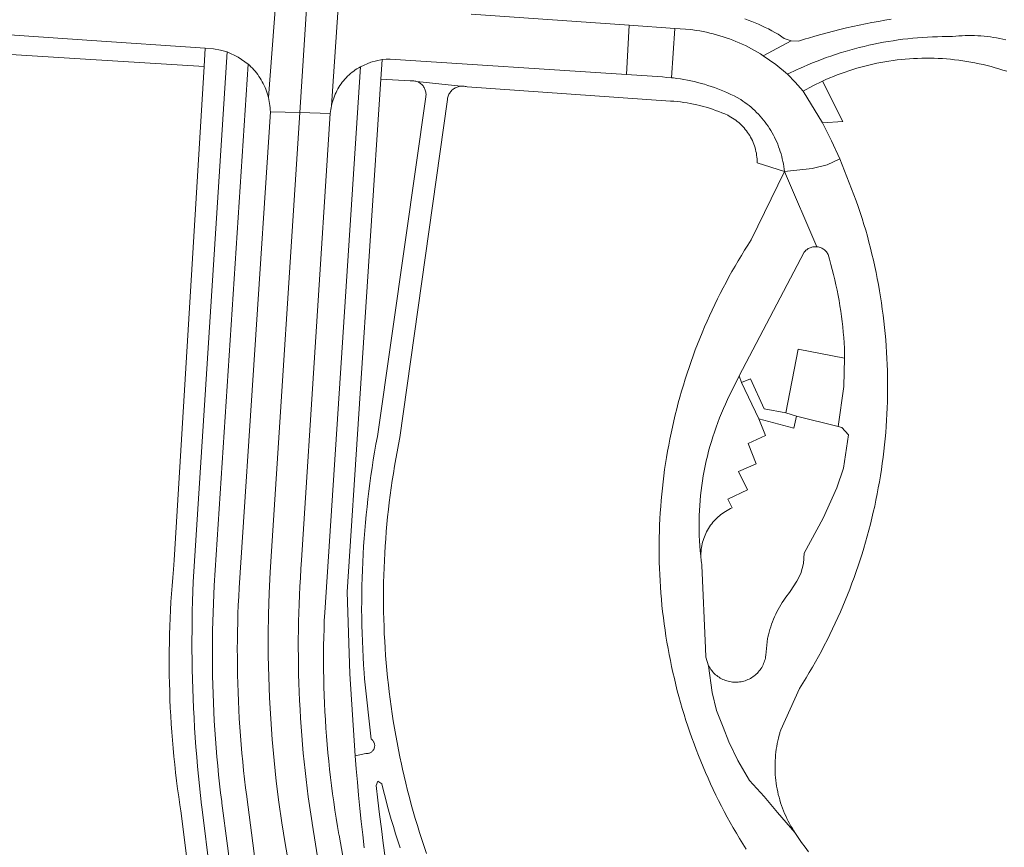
# Model space of a CAD drawing. Extents: x 146402 to 164798, y 455483 to 464134.
# Tile 327 of 575: x 158036 to 158151, y 460555 to 460652. Entities that reach past the tile are written whole.
import ezdxf

# ---------------------------------------------------------------- set-up
doc = ezdxf.new("R2010")
doc.units = 0
doc.header["$LTSCALE"] = 0.2
for name, color, linetype, lineweight in [('B-XX-VH-VERHARDING_ASFALT-GV', 252, 'CONTINUOUS', 18), ('B-XX-VH-VERHARDING_BETONSTRAATSTEEN-GV', 252, 'CONTINUOUS', 18), ('B-XX-VH-VERHARDING_STRAATBAKSTEEN-GV', 252, 'CONTINUOUS', 18), ('B-XX-VH-VERHARDING_TEGEL-GV', 252, 'CONTINUOUS', 18)]:
    doc.layers.add(name, color=color, linetype=linetype, lineweight=lineweight)

msp = doc.modelspace()

# ---------------------------------------------------------------- linework, layer by layer
at = {"layer": 'B-XX-VH-VERHARDING_ASFALT-GV'}
msp.add_lwpolyline([(158083.45, 460814.75), (158079.96, 460814.893), (158075.786, 460749.998), (158075.559, 460749.886), (158068.554, 460641.192), (158072.153, 460641.099), (158072.173, 460641.31), (158072.204, 460641.544), (158072.242, 460641.777), (158072.281, 460641.976), (158073.469, 460659.354), (158073.458, 460659.43), (158073.429, 460659.669), (158073.408, 460659.909), (158073.395, 460660.149), (158073.39, 460660.39), (158073.52, 460661.85), (158073.77, 460666.06), (158079.245, 460750), (158082.18, 460794.97), (158082.182, 460795.013), (158082.197, 460795.24), (158082.198, 460795.252), (158082.867, 460804.497)], close=True, dxfattribs=at)
for points in [[(158066.175, 460660.058), (158064.88, 460642.993), (158064.936, 460642.752), (158064.985, 460642.51), (158065.025, 460642.266), (158065.057, 460642.021), (158065.082, 460641.775), (158065.098, 460641.528), (158065.107, 460641.281), (158068.554, 460641.192), (158075.559, 460749.886)], [(158088.712, 460652.778), (158107.27, 460651.465), (158112.652, 460651.084), (158114.538, 460650.951), (158114.769, 460650.921), (158115.168, 460650.864), (158115.567, 460650.798), (158115.964, 460650.724), (158116.36, 460650.643), (158116.754, 460650.554), (158117.146, 460650.457), (158117.536, 460650.352), (158117.924, 460650.24), (158118.309, 460650.119), (158118.693, 460649.992), (158119.073, 460649.856), (158119.451, 460649.714), (158119.826, 460649.563), (158120.198, 460649.405), (158120.567, 460649.24), (158120.932, 460649.068), (158121.294, 460648.889), (158121.652, 460648.702), (158122.006, 460648.509), (158122.357, 460648.308), (158122.704, 460648.1), (158123.046, 460647.886), (158126.311, 460649.628), (158125.489, 460649.901), (158124.786, 460650.408), (158124.41, 460650.622), (158124.03, 460650.829), (158123.647, 460651.028), (158123.26, 460651.221), (158122.869, 460651.406), (158122.475, 460651.584), (158122.078, 460651.755), (158121.678, 460651.919), (158121.275, 460652.075), (158120.869, 460652.223)], [(158138.087, 460652.184), (158137.328, 460652.059), (158136.57, 460651.927), (158135.814, 460651.787), (158135.058, 460651.639), (158134.305, 460651.484), (158133.553, 460651.32), (158132.803, 460651.149), (158132.055, 460650.97), (158131.308, 460650.783), (158130.564, 460650.588), (158129.822, 460650.386), (158129.082, 460650.176), (158128.344, 460649.958), (158128.01, 460649.857), (158127.178, 460649.613), (158126.311, 460649.628), (158123.046, 460647.886), (158124.506, 460646.859), (158125.87, 460645.708), (158127.031, 460646.259), (158127.222, 460646.347), (158127.751, 460646.584), (158128.284, 460646.813), (158128.819, 460647.036), (158129.358, 460647.25), (158129.9, 460647.458), (158130.444, 460647.658), (158130.992, 460647.85), (158131.541, 460648.035), (158132.094, 460648.212), (158132.648, 460648.382), (158133.205, 460648.544), (158133.765, 460648.698), (158134.326, 460648.845), (158134.889, 460648.984), (158135.454, 460649.115), (158136.021, 460649.238), (158136.589, 460649.353), (158137.159, 460649.461), (158137.731, 460649.56), (158138.304, 460649.652), (158138.878, 460649.736), (158139.453, 460649.812), (158140.029, 460649.88), (158140.606, 460649.94), (158141.183, 460649.992), (158141.762, 460650.036), (158142.341, 460650.072), (158142.92, 460650.1), (158143.5, 460650.12), (158144.08, 460650.133), (158144.66, 460650.137), (158145.24, 460650.133), (158145.293, 460650.139), (158145.662, 460650.18), (158146.032, 460650.213), (158146.402, 460650.238), (158146.772, 460650.255), (158147.143, 460650.263), (158147.514, 460650.264), (158147.885, 460650.257), (158148.256, 460650.242), (158148.626, 460650.219), (158148.996, 460650.188), (158149.365, 460650.148), (158149.733, 460650.101), (158150.1, 460650.046), (158150.465, 460649.984), (158150.83, 460649.913), (158151.192, 460649.834), (158151.553, 460649.748)], [(158151.553, 460649.748), (158151.192, 460649.834), (158150.83, 460649.913), (158150.465, 460649.984), (158150.1, 460650.046), (158149.733, 460650.101), (158149.365, 460650.148), (158148.996, 460650.188), (158148.626, 460650.219), (158148.256, 460650.242), (158147.885, 460650.257), (158147.514, 460650.264), (158147.143, 460650.263), (158146.772, 460650.255), (158146.402, 460650.238), (158146.032, 460650.213), (158145.662, 460650.18), (158145.293, 460650.139), (158145.24, 460650.133), (158144.66, 460650.137), (158144.08, 460650.133), (158143.5, 460650.12), (158142.92, 460650.1), (158142.341, 460650.072), (158141.762, 460650.036), (158141.183, 460649.992), (158140.606, 460649.94), (158140.029, 460649.88), (158139.453, 460649.812), (158138.878, 460649.736), (158138.304, 460649.652), (158137.731, 460649.56), (158137.159, 460649.461), (158136.589, 460649.353), (158136.021, 460649.238), (158135.454, 460649.115), (158134.889, 460648.984), (158134.326, 460648.845), (158133.765, 460648.698), (158133.205, 460648.544), (158132.648, 460648.382), (158132.094, 460648.212), (158131.541, 460648.035), (158130.992, 460647.85), (158130.444, 460647.658), (158129.9, 460647.458), (158129.358, 460647.25), (158128.819, 460647.036), (158128.284, 460646.813), (158127.751, 460646.584), (158127.222, 460646.347), (158127.031, 460646.259), (158125.87, 460645.708), (158126.804, 460644.79), (158127.731, 460643.728), (158128.852, 460644.339), (158129.999, 460644.9), (158130.402, 460645.082), (158130.846, 460645.275), (158131.293, 460645.46), (158131.744, 460645.638), (158132.196, 460645.808), (158132.652, 460645.971), (158133.111, 460646.126), (158133.572, 460646.274), (158134.035, 460646.414), (158134.501, 460646.546), (158134.968, 460646.671), (158135.438, 460646.787), (158135.909, 460646.896), (158136.383, 460646.998), (158136.858, 460647.091), (158137.334, 460647.177), (158137.812, 460647.254), (158138.291, 460647.324), (158138.771, 460647.386), (158139.252, 460647.44), (158139.733, 460647.486), (158140.216, 460647.524), (158140.699, 460647.554), (158141.182, 460647.576), (158141.666, 460647.59), (158142.15, 460647.596), (158142.634, 460647.594), (158143.118, 460647.584), (158143.602, 460647.566), (158144.085, 460647.54), (158144.568, 460647.506), (158145.05, 460647.464), (158145.531, 460647.414), (158146.012, 460647.356), (158146.491, 460647.29), (158146.97, 460647.217), (158147.447, 460647.135), (158147.922, 460647.045), (158148.396, 460646.948), (158148.869, 460646.843), (158149.339, 460646.73), (158149.808, 460646.609), (158150.275, 460646.481), (158150.739, 460646.345), (158151.201, 460646.201), (158151.661, 460646.05)], [(158060.011, 460535.846), (158057.045, 460559.577), (158057.021, 460559.778), (158056.891, 460560.914), (158056.769, 460562.051), (158056.655, 460563.189), (158056.549, 460564.328), (158056.45, 460565.467), (158056.36, 460566.607), (158056.278, 460567.747), (158056.203, 460568.888), (158056.137, 460570.03), (158056.079, 460571.172), (158056.028, 460572.314), (158055.986, 460573.457), (158055.952, 460574.6), (158055.925, 460575.743), (158055.907, 460576.886), (158055.897, 460578.03), (158055.894, 460579.173), (158055.9, 460580.317), (158055.913, 460581.46), (158055.935, 460582.604), (158055.965, 460583.747), (158056.002, 460584.889), (158056.048, 460586.032), (158060.035, 460648.326), (158059.247, 460648.555), (158058.439, 460648.7), (158057.459, 460648.767), (158057.33, 460646.604), (158053.79, 460588.579), (158053.724, 460587.491), (158053.638, 460586.538), (158053.56, 460585.584), (158053.49, 460584.629), (158053.428, 460583.674), (158053.374, 460582.718), (158053.328, 460581.762), (158053.29, 460580.805), (158053.26, 460579.849), (158053.238, 460578.892), (158053.224, 460577.935), (158053.218, 460576.977), (158053.22, 460576.02), (158053.23, 460575.063), (158053.248, 460574.106), (158053.274, 460573.149), (158053.308, 460572.192), (158053.35, 460571.236), (158053.4, 460570.28), (158053.458, 460569.325), (158053.524, 460568.37), (158053.598, 460567.415), (158053.68, 460566.462), (158053.769, 460565.509), (158053.867, 460564.556), (158053.973, 460563.605), (158054.087, 460562.655), (158054.208, 460561.705), (158054.338, 460560.757), (158054.475, 460559.809), (158054.58, 460559.124), (158056.285, 460545.691)], [(158061.883, 460540.732), (158060.055, 460554.982), (158059.41, 460560.004), (158059.386, 460560.196), (158059.258, 460561.249), (158059.137, 460562.303), (158059.025, 460563.358), (158058.921, 460564.414), (158058.824, 460565.47), (158058.736, 460566.527), (158058.655, 460567.585), (158058.583, 460568.644), (158058.518, 460569.703), (158058.462, 460570.762), (158058.413, 460571.822), (158058.373, 460572.882), (158058.34, 460573.943), (158058.316, 460575.004), (158058.299, 460576.064), (158058.291, 460577.125), (158058.29, 460578.186), (158058.297, 460579.247), (158058.313, 460580.308), (158058.336, 460581.369), (158058.368, 460582.429), (158058.407, 460583.49), (158058.455, 460584.549), (158058.51, 460585.609), (158062.505, 460646.886), (158061.337, 460647.721), (158060.035, 460648.326), (158056.048, 460586.032), (158056.002, 460584.889), (158055.965, 460583.747), (158055.935, 460582.604), (158055.913, 460581.46), (158055.9, 460580.317), (158055.894, 460579.173), (158055.897, 460578.03), (158055.907, 460576.886), (158055.925, 460575.743), (158055.952, 460574.6), (158055.986, 460573.457), (158056.028, 460572.314), (158056.079, 460571.172), (158056.137, 460570.03), (158056.203, 460568.888), (158056.278, 460567.747), (158056.36, 460566.607), (158056.45, 460565.467), (158056.549, 460564.328), (158056.655, 460563.189), (158056.769, 460562.051), (158056.891, 460560.914), (158057.021, 460559.778), (158057.045, 460559.577), (158060.011, 460535.846)], [(158076.143, 460554.761), (158075.966, 460556.304), (158075.796, 460557.849), (158075.634, 460559.394), (158075.48, 460560.939), (158075.334, 460562.486), (158075.196, 460564.033), (158075.066, 460565.581), (158074.437, 460575.216), (158074.129, 460584.866), (158076.88, 460626.719), (158078.089, 460645.113), (158078.242, 460647.429), (158076.926, 460647.137), (158075.69, 460646.597), (158073.175, 460608.175), (158071.49, 460582.43), (158071.448, 460581.46), (158071.415, 460580.489), (158071.389, 460579.519), (158071.372, 460578.547), (158071.362, 460577.576), (158071.36, 460576.605), (158071.367, 460575.634), (158071.381, 460574.663), (158071.403, 460573.692), (158071.434, 460572.722), (158071.472, 460571.751), (158071.519, 460570.781), (158071.573, 460569.812), (158071.635, 460568.843), (158071.706, 460567.874), (158071.784, 460566.906), (158071.87, 460565.939), (158071.964, 460564.972), (158072.067, 460564.007), (158072.177, 460563.042), (158072.295, 460562.078), (158072.421, 460561.115), (158072.555, 460560.153), (158072.697, 460559.192), (158072.847, 460558.233), (158073.004, 460557.275), (158073.17, 460556.318), (158073.18, 460556.26), (158074.998, 460545.939)], [(158083.444, 460554.113), (158083.168, 460554.927), (158082.899, 460555.743), (158082.638, 460556.562), (158082.385, 460557.383), (158082.139, 460558.207), (158081.901, 460559.033), (158081.67, 460559.861), (158081.448, 460560.691), (158081.233, 460561.523), (158081.025, 460562.357), (158080.826, 460563.193), (158080.634, 460564.031), (158080.506, 460564.613), (158080.327, 460565.454), (158080.157, 460566.297), (158079.994, 460567.141), (158079.839, 460567.986), (158079.692, 460568.833), (158079.553, 460569.681), (158079.422, 460570.531), (158079.298, 460571.381), (158079.183, 460572.233), (158079.075, 460573.086), (158078.976, 460573.94), (158078.884, 460574.794), (158078.801, 460575.65), (158078.725, 460576.506), (158078.657, 460577.363), (158078.598, 460578.22), (158078.546, 460579.078), (158078.502, 460579.937), (158078.466, 460580.796), (158078.439, 460581.655), (158078.419, 460582.514), (158078.407, 460583.374), (158078.403, 460584.233), (158078.408, 460585.093), (158078.42, 460585.952), (158078.44, 460586.811), (158078.468, 460587.67), (158078.505, 460588.529), (158078.549, 460589.388), (158078.601, 460590.246), (158078.661, 460591.103), (158078.729, 460591.96), (158078.806, 460592.816), (158078.89, 460593.672), (158078.982, 460594.526), (158079.082, 460595.38), (158079.19, 460596.233), (158079.306, 460597.084), (158079.429, 460597.935), (158079.561, 460598.784), (158079.701, 460599.633), (158079.848, 460600.479), (158080.004, 460601.325), (158080.167, 460602.169), (158080.338, 460603.011), (158085.905, 460642.468), (158085.904, 460642.545), (158085.908, 460642.664), (158085.921, 460642.782), (158085.941, 460642.9), (158085.97, 460643.015), (158086.006, 460643.129), (158086.049, 460643.24), (158086.1, 460643.347), (158086.158, 460643.451), (158086.223, 460643.551), (158086.294, 460643.646), (158086.372, 460643.737), (158086.455, 460643.822), (158086.545, 460643.901), (158086.639, 460643.974), (158086.738, 460644.04), (158086.841, 460644.1), (158086.947, 460644.152), (158087.058, 460644.198), (158087.17, 460644.236), (158087.286, 460644.266), (158087.403, 460644.288), (158087.493, 460644.299), (158082.335, 460644.843), (158082.422, 460644.808), (158082.525, 460644.76), (158082.624, 460644.704), (158082.72, 460644.641), (158082.81, 460644.572), (158082.896, 460644.496), (158082.976, 460644.415), (158083.05, 460644.329), (158083.118, 460644.237), (158083.179, 460644.141), (158083.234, 460644.041), (158083.281, 460643.937), (158083.321, 460643.83), (158083.354, 460643.721), (158083.378, 460643.609), (158083.395, 460643.497), (158083.404, 460643.383), (158083.404, 460643.269), (158083.397, 460643.155), (158083.382, 460643.042), (158080.986, 460626.245), (158077.688, 460603.122), (158077.521, 460602.207), (158077.361, 460601.291), (158077.209, 460600.373), (158077.066, 460599.454), (158076.93, 460598.534), (158076.802, 460597.613), (158076.682, 460596.69), (158076.57, 460595.767), (158076.466, 460594.843), (158076.37, 460593.918), (158076.282, 460592.992), (158076.201, 460592.065), (158076.129, 460591.138), (158076.065, 460590.21), (158076.008, 460589.282), (158075.96, 460588.353), (158075.92, 460587.424), (158075.888, 460586.494), (158075.863, 460585.564), (158075.847, 460584.634), (158075.839, 460583.704), (158075.838, 460582.774), (158075.846, 460581.844), (158075.862, 460580.914), (158075.885, 460579.984), (158075.917, 460579.055), (158075.957, 460578.125), (158076.004, 460577.196), (158076.06, 460576.268), (158076.124, 460575.34), (158076.178, 460574.627), (158076.972, 460567.533), (158077.014, 460567.502), (158077.08, 460567.446), (158077.139, 460567.384), (158077.193, 460567.317), (158077.24, 460567.245), (158077.28, 460567.169), (158077.313, 460567.09), (158077.339, 460567.008), (158077.357, 460566.924), (158077.367, 460566.839), (158077.369, 460566.753), (158077.362, 460566.667), (158077.348, 460566.582), (158077.327, 460566.499), (158077.297, 460566.419), (158077.26, 460566.341), (158077.216, 460566.267), (158077.166, 460566.198), (158077.109, 460566.133), (158077.047, 460566.074), (158076.979, 460566.022), (158076.907, 460565.975), (158076.83, 460565.936), (158076.751, 460565.904), (158076.668, 460565.879), (158076.584, 460565.863), (158076.499, 460565.854), (158076.413, 460565.853), (158076.327, 460565.86), (158075.066, 460565.581), (158075.196, 460564.033), (158075.334, 460562.486), (158075.48, 460560.939), (158075.634, 460559.394), (158075.796, 460557.849), (158075.966, 460556.304), (158076.143, 460554.761)], [(158075.383, 460506.653), (158066.835, 460555.277), (158066.45, 460557.709), (158066.106, 460560.146), (158065.804, 460562.59), (158065.543, 460565.038), (158065.324, 460567.49), (158065.147, 460569.945), (158065.011, 460572.403), (158064.917, 460574.863), (158064.865, 460577.325), (158064.854, 460579.786), (158064.885, 460582.248), (158064.959, 460584.709), (158065.073, 460587.168), (158065.23, 460589.625), (158068.554, 460641.192), (158065.107, 460641.281), (158061.441, 460585.332), (158061.386, 460584.309), (158061.339, 460583.286), (158061.301, 460582.262), (158061.27, 460581.239), (158061.247, 460580.215), (158061.232, 460579.19), (158061.225, 460578.166), (158061.226, 460577.142), (158061.236, 460576.118), (158061.253, 460575.093), (158061.278, 460574.069), (158061.311, 460573.046), (158061.352, 460572.022), (158061.401, 460570.999), (158061.458, 460569.977), (158061.523, 460568.954), (158061.597, 460567.933), (158061.678, 460566.912), (158061.767, 460565.891), (158061.864, 460564.872), (158061.969, 460563.853), (158062.082, 460562.835), (158062.202, 460561.817), (158062.331, 460560.801), (158062.339, 460560.742), (158063.03, 460555.31), (158064.831, 460541.159)], [(158071.325, 460549.527), (158070.01, 460557.67), (158070.005, 460557.699), (158069.849, 460558.72), (158069.701, 460559.742), (158069.56, 460560.765), (158069.427, 460561.789), (158069.303, 460562.814), (158069.186, 460563.839), (158069.077, 460564.866), (158068.977, 460565.894), (158068.884, 460566.922), (158068.799, 460567.951), (158068.722, 460568.981), (158068.653, 460570.011), (158068.592, 460571.041), (158068.539, 460572.073), (158068.494, 460573.104), (158068.457, 460574.136), (158068.429, 460575.168), (158068.408, 460576.2), (158068.395, 460577.233), (158068.39, 460578.265), (158068.393, 460579.298), (158068.404, 460580.33), (158068.423, 460581.362), (158068.45, 460582.394), (158068.485, 460583.426), (158068.528, 460584.458), (158068.579, 460585.489), (158068.638, 460586.52), (158068.705, 460587.55), (158068.78, 460588.58), (158072.153, 460641.099), (158068.554, 460641.192), (158065.23, 460589.625), (158065.073, 460587.168), (158064.959, 460584.709), (158064.885, 460582.248), (158064.854, 460579.786), (158064.865, 460577.325), (158064.917, 460574.863), (158065.011, 460572.403), (158065.147, 460569.945), (158065.324, 460567.49), (158065.543, 460565.038), (158065.804, 460562.59), (158066.106, 460560.146), (158066.45, 460557.709), (158066.835, 460555.277), (158075.383, 460506.653)], [(158078.613, 460553.617), (158078.381, 460555.307), (158078.158, 460556.999), (158077.943, 460558.691), (158077.735, 460560.384), (158077.536, 460562.078), (158077.727, 460562.591), (158078.199, 460562.3), (158078.407, 460561.455), (158078.623, 460560.611), (158078.847, 460559.77), (158079.078, 460558.93), (158079.317, 460558.093), (158079.563, 460557.258), (158079.818, 460556.425), (158080.08, 460555.595), (158080.349, 460554.767)]]:
    msp.add_lwpolyline(points, dxfattribs=at)
at = {"layer": 'B-XX-VH-VERHARDING_BETONSTRAATSTEEN-GV'}
for points in [[(158026.51, 460650.87), (158043.548, 460649.712), (158057.459, 460648.767), (158058.439, 460648.7), (158059.247, 460648.555), (158060.035, 460648.326), (158061.337, 460647.721), (158062.505, 460646.886), (158062.639, 460646.765), (158062.819, 460646.595), (158062.992, 460646.419), (158063.16, 460646.238), (158063.322, 460646.051), (158063.478, 460645.859), (158063.627, 460645.662), (158063.77, 460645.46), (158063.907, 460645.254), (158064.036, 460645.044), (158064.159, 460644.829), (158064.275, 460644.611), (158064.384, 460644.389), (158064.485, 460644.163), (158064.579, 460643.934), (158064.666, 460643.703), (158064.745, 460643.469), (158064.817, 460643.232), (158064.88, 460642.993), (158066.175, 460660.058)], [(158073.469, 460659.354), (158072.281, 460641.976), (158072.288, 460642.008), (158072.341, 460642.237), (158072.403, 460642.464), (158072.472, 460642.689), (158072.549, 460642.912), (158072.633, 460643.132), (158072.725, 460643.349), (158072.824, 460643.562), (158072.93, 460643.773), (158073.044, 460643.979), (158073.164, 460644.182), (158073.291, 460644.38), (158073.425, 460644.574), (158073.565, 460644.763), (158073.712, 460644.947), (158073.865, 460645.126), (158074.023, 460645.3), (158074.188, 460645.469), (158074.358, 460645.632), (158074.534, 460645.789), (158074.715, 460645.939), (158074.901, 460646.084), (158075.091, 460646.222), (158075.287, 460646.354), (158075.486, 460646.479), (158075.69, 460646.597), (158076.926, 460647.137), (158078.242, 460647.429), (158078.715, 460647.47), (158079.189, 460647.48), (158106.967, 460645.663), (158107.27, 460651.465), (158088.712, 460652.778)]]:
    msp.add_lwpolyline(points, dxfattribs=at)
for points in [[(158112.652, 460651.084), (158107.27, 460651.465), (158106.967, 460645.663), (158111.187, 460645.387), (158111.721, 460645.344), (158112.255, 460645.3)], [(158114.538, 460650.951), (158112.652, 460651.084), (158112.255, 460645.3), (158112.476, 460645.275), (158112.888, 460645.223), (158113.299, 460645.163), (158113.708, 460645.095), (158114.116, 460645.019), (158114.523, 460644.936), (158114.928, 460644.844), (158115.331, 460644.745), (158115.732, 460644.638), (158116.131, 460644.523), (158116.528, 460644.401), (158116.922, 460644.271), (158117.314, 460644.133), (158117.703, 460643.988), (158118.089, 460643.835), (158118.472, 460643.675), (158118.852, 460643.508), (158119.228, 460643.333), (158119.602, 460643.151), (158119.971, 460642.962), (158120.337, 460642.766), (158120.394, 460642.729), (158120.645, 460642.562), (158120.891, 460642.389), (158121.132, 460642.208), (158121.368, 460642.022), (158121.6, 460641.829), (158121.826, 460641.63), (158122.047, 460641.426), (158122.262, 460641.215), (158122.472, 460640.999), (158122.676, 460640.777), (158122.873, 460640.55), (158123.065, 460640.318), (158123.251, 460640.081), (158123.43, 460639.839), (158123.602, 460639.592), (158123.769, 460639.341), (158123.928, 460639.086), (158124.08, 460638.826), (158124.226, 460638.562), (158124.364, 460638.295), (158124.496, 460638.024), (158124.62, 460637.75), (158124.736, 460637.472), (158124.846, 460637.191), (158124.948, 460636.908), (158125.042, 460636.622), (158125.129, 460636.334), (158125.207, 460636.043), (158125.279, 460635.751), (158125.342, 460635.456), (158125.398, 460635.16), (158125.445, 460634.863), (158125.485, 460634.564), (158125.517, 460634.265), (158128.778, 460634.608), (158130.539, 460635.056), (158132.038, 460635.753), (158131.055, 460637.883), (158129.998, 460639.977), (158127.731, 460643.728), (158126.804, 460644.79), (158125.87, 460645.708), (158124.506, 460646.859), (158123.046, 460647.886), (158122.704, 460648.1), (158122.357, 460648.308), (158122.006, 460648.509), (158121.652, 460648.702), (158121.294, 460648.889), (158120.932, 460649.068), (158120.567, 460649.24), (158120.198, 460649.405), (158119.826, 460649.563), (158119.451, 460649.714), (158119.073, 460649.856), (158118.693, 460649.992), (158118.309, 460650.119), (158117.924, 460650.24), (158117.536, 460650.352), (158117.146, 460650.457), (158116.754, 460650.554), (158116.36, 460650.643), (158115.964, 460650.724), (158115.567, 460650.798), (158115.168, 460650.864), (158114.769, 460650.921)], [(158132.404, 460640.163), (158129.999, 460644.9), (158128.852, 460644.339), (158127.731, 460643.728), (158129.998, 460639.977)]]:
    msp.add_lwpolyline(points, close=True, dxfattribs=at)
at = {"layer": 'B-XX-VH-VERHARDING_STRAATBAKSTEEN-GV'}
for points in [[(158133.974, 460630.83), (158132.038, 460635.753), (158130.539, 460635.056), (158128.778, 460634.608), (158125.517, 460634.265), (158129.335, 460625.429), (158129.387, 460625.423), (158129.501, 460625.405), (158129.613, 460625.378), (158129.724, 460625.344), (158129.832, 460625.302), (158129.936, 460625.253), (158130.037, 460625.197), (158130.134, 460625.134), (158130.226, 460625.064), (158130.313, 460624.989), (158130.395, 460624.907), (158130.471, 460624.82), (158130.541, 460624.728), (158130.604, 460624.631), (158130.66, 460624.53), (158130.826, 460623.96), (158130.992, 460623.358), (158131.151, 460622.755), (158131.302, 460622.149), (158131.445, 460621.542), (158131.58, 460620.933), (158131.708, 460620.322), (158131.828, 460619.709), (158131.94, 460619.095), (158132.043, 460618.48), (158132.14, 460617.863), (158132.228, 460617.246), (158132.308, 460616.627), (158132.38, 460616.007), (158132.445, 460615.386), (158132.501, 460614.765), (158132.549, 460614.143), (158132.59, 460613.52), (158132.6, 460612.33), (158132.52, 460609.006), (158131.852, 460604.28), (158132.28, 460604.174), (158133.041, 460603.304), (158132.473, 460599.397), (158131.694, 460597.084), (158130.067, 460593.501), (158127.838, 460589.412), (158127.769, 460588.195), (158127.457, 460587.016), (158126.99, 460586.11), (158126.2, 460584.89), (158126, 460584.643), (158125.807, 460584.391), (158125.62, 460584.134), (158125.439, 460583.872), (158125.265, 460583.606), (158125.098, 460583.336), (158124.938, 460583.061), (158124.785, 460582.783), (158124.639, 460582.501), (158124.499, 460582.215), (158124.367, 460581.926), (158124.243, 460581.634), (158124.126, 460581.338), (158124.016, 460581.04), (158123.914, 460580.739), (158123.819, 460580.435), (158123.733, 460580.13), (158123.653, 460579.822), (158123.582, 460579.512), (158123.55, 460579.36), (158123.34, 460577.4), (158123.317, 460577.233), (158123.286, 460577.067), (158123.247, 460576.902), (158123.201, 460576.74), (158123.147, 460576.58), (158123.085, 460576.422), (158123.016, 460576.268), (158122.94, 460576.117), (158122.857, 460575.97), (158122.767, 460575.827), (158122.67, 460575.689), (158122.567, 460575.555), (158122.457, 460575.426), (158122.342, 460575.303), (158122.221, 460575.185), (158122.094, 460575.073), (158121.963, 460574.967), (158121.826, 460574.867), (158121.685, 460574.774), (158121.539, 460574.688), (158121.39, 460574.609), (158121.237, 460574.537), (158121.081, 460574.472), (158120.922, 460574.415), (158120.761, 460574.365), (158120.597, 460574.323), (158120.431, 460574.289), (158120.264, 460574.263), (158120.097, 460574.244), (158119.928, 460574.234), (158119.759, 460574.231), (158119.59, 460574.237), (158119.421, 460574.251), (158119.254, 460574.272), (158119.087, 460574.302), (158118.922, 460574.339), (158118.76, 460574.384), (158118.599, 460574.437), (158118.441, 460574.497), (158118.286, 460574.564), (158118.135, 460574.639), (158117.987, 460574.721), (158117.843, 460574.81), (158117.704, 460574.906), (158117.569, 460575.008), (158117.439, 460575.116), (158117.315, 460575.23), (158117.196, 460575.35), (158117.083, 460575.476), (158116.976, 460575.607), (158116.875, 460575.742), (158116.781, 460575.883), (158116.694, 460576.027), (158116.613, 460576.176), (158117.023, 460573.021), (158117.54, 460570.907), (158118.315, 460568.969), (158119.009, 460567.207), (158120.043, 460565.014), (158121.421, 460562.665), (158123.144, 460560.786), (158124.694, 460558.907), (158126.761, 460556.558), (158126.638, 460556.747), (158126.46, 460557.03), (158126.29, 460557.319), (158126.126, 460557.611), (158125.97, 460557.906), (158125.82, 460558.206), (158125.678, 460558.509), (158125.543, 460558.815), (158125.415, 460559.124), (158125.295, 460559.437), (158125.182, 460559.752), (158125.077, 460560.069), (158124.98, 460560.39), (158124.89, 460560.712), (158124.808, 460561.036), (158124.733, 460561.363), (158124.667, 460561.691), (158124.608, 460562.02), (158124.558, 460562.351), (158124.515, 460562.683), (158124.48, 460563.016), (158124.453, 460563.35), (158124.434, 460563.684), (158124.423, 460564.018), (158124.42, 460564.353), (158124.425, 460564.688), (158124.438, 460565.022), (158124.459, 460565.356), (158124.488, 460565.689), (158124.525, 460566.022), (158124.57, 460566.354), (158124.623, 460566.684), (158124.684, 460567.013), (158124.752, 460567.341), (158124.828, 460567.667), (158124.913, 460567.991), (158124.989, 460568.259), (158125.005, 460568.313), (158125.104, 460568.632), (158127.311, 460573.499), (158127.698, 460574.116), (158128.079, 460574.737), (158128.452, 460575.362), (158128.819, 460575.991), (158129.179, 460576.624), (158129.531, 460577.261), (158129.877, 460577.902), (158130.216, 460578.547), (158130.547, 460579.195), (158130.872, 460579.847), (158131.189, 460580.503), (158131.499, 460581.162), (158131.802, 460581.824), (158132.097, 460582.49), (158132.385, 460583.159), (158132.666, 460583.83), (158132.94, 460584.505), (158133.205, 460585.183), (158133.464, 460585.864), (158133.715, 460586.548), (158133.959, 460587.234), (158134.194, 460587.923), (158134.423, 460588.615), (158134.644, 460589.308), (158134.857, 460590.005), (158135.062, 460590.704), (158135.26, 460591.404), (158135.45, 460592.107), (158135.632, 460592.813), (158135.807, 460593.519), (158135.973, 460594.228), (158136.132, 460594.939), (158136.283, 460595.651), (158136.427, 460596.365), (158136.562, 460597.081), (158136.69, 460597.798), (158136.81, 460598.516), (158136.921, 460599.236), (158137.025, 460599.957), (158137.121, 460600.679), (158137.209, 460601.401), (158137.289, 460602.125), (158137.361, 460602.85), (158137.426, 460603.575), (158137.482, 460604.301), (158137.53, 460605.028), (158137.57, 460605.755), (158137.602, 460606.483), (158137.627, 460607.21), (158137.643, 460607.938), (158137.651, 460608.667), (158137.652, 460609.395), (158137.644, 460610.123), (158137.628, 460610.851), (158137.604, 460611.579), (158137.573, 460612.307), (158137.533, 460613.034), (158137.485, 460613.76), (158137.429, 460614.486), (158137.366, 460615.212), (158137.294, 460615.937), (158137.214, 460616.661), (158137.127, 460617.383), (158137.032, 460618.106), (158136.928, 460618.826), (158136.817, 460619.546), (158136.698, 460620.264), (158136.571, 460620.981), (158136.435, 460621.697), (158136.293, 460622.411), (158136.142, 460623.124), (158135.984, 460623.834), (158135.817, 460624.543), (158135.643, 460625.251), (158135.462, 460625.956), (158135.272, 460626.659), (158135.075, 460627.36), (158134.87, 460628.059), (158134.657, 460628.755), (158134.437, 460629.449), (158134.209, 460630.141)], [(158132.6, 460612.33), (158127.15, 460613.4), (158125.68, 460605.9), (158126.939, 460605.492), (158131.852, 460604.28), (158132.52, 460609.006)], [(158120.482, 460609.479), (158120.218, 460610.268), (158118.85, 460607.47), (158118.6, 460606.936), (158118.359, 460606.398), (158118.128, 460605.856), (158117.905, 460605.309), (158117.693, 460604.759), (158117.49, 460604.206), (158117.296, 460603.649), (158117.112, 460603.089), (158116.938, 460602.525), (158116.773, 460601.959), (158116.619, 460601.39), (158116.474, 460600.819), (158116.339, 460600.245), (158116.214, 460599.668), (158116.098, 460599.09), (158115.993, 460598.51), (158115.898, 460597.928), (158115.813, 460597.345), (158115.738, 460596.76), (158115.673, 460596.174), (158115.618, 460595.587), (158115.574, 460594.999), (158115.539, 460594.41), (158115.515, 460593.821), (158115.501, 460593.231), (158115.497, 460592.642), (158115.503, 460592.052), (158115.519, 460591.463), (158115.545, 460590.874), (158115.582, 460590.285), (158115.629, 460589.697), (158115.686, 460589.11), (158115.718, 460588.832), (158115.712, 460588.957), (158115.709, 460589.178), (158115.714, 460589.398), (158115.727, 460589.618), (158115.748, 460589.837), (158115.777, 460590.056), (158115.814, 460590.273), (158115.858, 460590.488), (158115.911, 460590.703), (158115.971, 460590.914), (158116.039, 460591.124), (158116.115, 460591.331), (158116.198, 460591.535), (158116.288, 460591.736), (158116.385, 460591.933), (158116.49, 460592.127), (158116.602, 460592.317), (158116.72, 460592.503), (158116.845, 460592.684), (158116.977, 460592.861), (158117.115, 460593.033), (158117.259, 460593.199), (158117.409, 460593.361), (158117.565, 460593.516), (158117.726, 460593.666), (158117.893, 460593.81), (158118.065, 460593.948), (158118.242, 460594.08), (158118.423, 460594.205), (158118.609, 460594.323), (158118.799, 460594.435), (158118.992, 460594.539), (158119.19, 460594.637), (158119.391, 460594.727), (158118.889, 460595.76), (158121.184, 460596.836), (158120.146, 460599.008), (158122.221, 460599.918), (158121.28, 460602.316), (158123.321, 460603.256), (158122.537, 460605.183)], [(158123.153, 460606.381), (158121.545, 460609.916), (158120.482, 460609.479), (158122.537, 460605.183), (158126.614, 460604.102), (158126.939, 460605.492), (158125.68, 460605.9)]]:
    msp.add_lwpolyline(points, close=True, dxfattribs=at)
msp.add_lwpolyline([(158128.352, 460554.281), (158127.945, 460554.843), (158127.543, 460555.41), (158127.149, 460555.982), (158126.761, 460556.558), (158124.694, 460558.907), (158123.144, 460560.786), (158121.421, 460562.665), (158120.043, 460565.014), (158119.009, 460567.207), (158118.315, 460568.969), (158117.54, 460570.907), (158117.023, 460573.021), (158116.613, 460576.176), (158116.275, 460577.186), (158116.25, 460578.25), (158115.83, 460587.94), (158115.803, 460588.082), (158115.768, 460588.299), (158115.741, 460588.518), (158115.722, 460588.738), (158115.718, 460588.832), (158115.686, 460589.11), (158115.629, 460589.697), (158115.582, 460590.285), (158115.545, 460590.874), (158115.519, 460591.463), (158115.503, 460592.052), (158115.497, 460592.642), (158115.501, 460593.231), (158115.515, 460593.821), (158115.539, 460594.41), (158115.574, 460594.999), (158115.618, 460595.587), (158115.673, 460596.174), (158115.738, 460596.76), (158115.813, 460597.345), (158115.898, 460597.928), (158115.993, 460598.51), (158116.098, 460599.09), (158116.214, 460599.668), (158116.339, 460600.245), (158116.474, 460600.819), (158116.619, 460601.39), (158116.773, 460601.959), (158116.938, 460602.525), (158117.112, 460603.089), (158117.296, 460603.649), (158117.49, 460604.206), (158117.693, 460604.759), (158117.905, 460605.309), (158118.128, 460605.856), (158118.359, 460606.398), (158118.6, 460606.936), (158118.85, 460607.47), (158120.218, 460610.268), (158127.86, 460624.8), (158127.894, 460624.842), (158127.972, 460624.928), (158128.055, 460625.008), (158128.143, 460625.082), (158128.237, 460625.15), (158128.335, 460625.212), (158128.437, 460625.266), (158128.542, 460625.313), (158128.65, 460625.353), (158128.762, 460625.386), (158128.874, 460625.41), (158128.989, 460625.427), (158129.104, 460625.435), (158129.22, 460625.436), (158129.335, 460625.429), (158125.517, 460634.265), (158121.635, 460626.241), (158121.239, 460625.63), (158120.85, 460625.015), (158120.468, 460624.396), (158120.093, 460623.773), (158119.725, 460623.145), (158119.363, 460622.514), (158119.008, 460621.878), (158118.661, 460621.239), (158118.32, 460620.596), (158117.987, 460619.949), (158117.661, 460619.298), (158117.342, 460618.644), (158117.03, 460617.987), (158116.725, 460617.326), (158116.428, 460616.662), (158116.138, 460615.995), (158115.855, 460615.324), (158115.58, 460614.651), (158115.312, 460613.974), (158115.051, 460613.295), (158114.798, 460612.612), (158114.553, 460611.927), (158114.315, 460611.24), (158114.085, 460610.549), (158113.862, 460609.856), (158113.647, 460609.161), (158113.44, 460608.464), (158113.24, 460607.764), (158113.048, 460607.062), (158112.863, 460606.358), (158112.687, 460605.652), (158112.518, 460604.944), (158112.357, 460604.235), (158112.204, 460603.523), (158112.059, 460602.81), (158111.921, 460602.096), (158111.791, 460601.38), (158111.67, 460600.662), (158111.556, 460599.944), (158111.45, 460599.224), (158111.352, 460598.503), (158111.262, 460597.781), (158111.18, 460597.058), (158111.105, 460596.334), (158111.039, 460595.609), (158110.981, 460594.884), (158110.931, 460594.158), (158110.888, 460593.431), (158110.854, 460592.704), (158110.828, 460591.977), (158110.809, 460591.25), (158110.799, 460590.522), (158110.797, 460589.795), (158110.802, 460589.067), (158110.816, 460588.339), (158110.838, 460587.612), (158110.867, 460586.885), (158110.905, 460586.158), (158110.951, 460585.432), (158111.004, 460584.706), (158111.066, 460583.981), (158111.135, 460583.257), (158111.213, 460582.533), (158111.298, 460581.811), (158111.392, 460581.089), (158111.493, 460580.368), (158111.602, 460579.649), (158111.72, 460578.931), (158111.845, 460578.214), (158111.977, 460577.499), (158112.118, 460576.784), (158112.267, 460576.072), (158112.423, 460575.361), (158112.587, 460574.653), (158112.76, 460573.946), (158112.939, 460573.24), (158113.127, 460572.537), (158113.322, 460571.836), (158113.525, 460571.138), (158113.736, 460570.441), (158113.954, 460569.747), (158114.18, 460569.055), (158114.413, 460568.366), (158114.654, 460567.679), (158114.903, 460566.995), (158115.159, 460566.314), (158115.422, 460565.636), (158115.693, 460564.961), (158115.972, 460564.288), (158116.258, 460563.619), (158116.551, 460562.953), (158116.851, 460562.29), (158117.159, 460561.631), (158117.473, 460560.975), (158117.796, 460560.322), (158118.125, 460559.673), (158118.461, 460559.028), (158118.805, 460558.387), (158119.155, 460557.749), (158119.513, 460557.115), (158119.877, 460556.485), (158120.248, 460555.859), (158120.626, 460555.238), (158121.012, 460554.62)], dxfattribs=at)
at = {"layer": 'B-XX-VH-VERHARDING_TEGEL-GV'}
msp.add_lwpolyline([(158010.157, 460649.568), (158043.395, 460647.478), (158057.33, 460646.604), (158057.459, 460648.767), (158043.548, 460649.712), (158026.51, 460650.87)], dxfattribs=at)
msp.add_lwpolyline([(158106.967, 460645.663), (158079.189, 460647.48), (158078.715, 460647.47), (158078.242, 460647.429), (158078.089, 460645.113), (158081.553, 460644.925), (158081.642, 460644.935), (158081.756, 460644.941), (158081.87, 460644.938), (158081.983, 460644.928), (158082.096, 460644.91), (158082.207, 460644.883), (158082.316, 460644.85), (158082.335, 460644.843), (158087.493, 460644.299), (158087.521, 460644.302), (158087.64, 460644.309), (158087.759, 460644.307), (158087.878, 460644.298), (158087.995, 460644.28), (158088.112, 460644.255), (158088.226, 460644.222), (158112.124, 460642.557), (158112.157, 460642.555), (158112.542, 460642.528), (158112.927, 460642.494), (158113.312, 460642.451), (158113.695, 460642.401), (158114.077, 460642.342), (158114.458, 460642.276), (158114.837, 460642.202), (158115.215, 460642.12), (158115.591, 460642.03), (158115.965, 460641.932), (158116.337, 460641.827), (158116.707, 460641.714), (158117.074, 460641.593), (158117.439, 460641.465), (158117.801, 460641.33), (158118.16, 460641.187), (158118.516, 460641.036), (158118.869, 460640.878), (158119.045, 460640.786), (158119.24, 460640.677), (158119.431, 460640.56), (158119.618, 460640.437), (158119.8, 460640.307), (158119.977, 460640.17), (158120.149, 460640.027), (158120.316, 460639.879), (158120.478, 460639.724), (158120.634, 460639.564), (158120.784, 460639.398), (158120.929, 460639.227), (158121.067, 460639.051), (158121.198, 460638.87), (158121.323, 460638.685), (158121.441, 460638.495), (158121.553, 460638.301), (158121.657, 460638.103), (158121.755, 460637.901), (158121.845, 460637.697), (158121.927, 460637.489), (158122.003, 460637.278), (158122.07, 460637.065), (158122.13, 460636.849), (158122.182, 460636.632), (158122.227, 460636.412), (158122.263, 460636.192), (158122.292, 460635.97), (158122.313, 460635.747), (158122.325, 460635.524), (158122.33, 460635.3), (158125.517, 460634.265), (158125.485, 460634.564), (158125.445, 460634.863), (158125.398, 460635.16), (158125.342, 460635.456), (158125.279, 460635.751), (158125.207, 460636.043), (158125.129, 460636.334), (158125.042, 460636.622), (158124.948, 460636.908), (158124.846, 460637.191), (158124.736, 460637.472), (158124.62, 460637.75), (158124.496, 460638.024), (158124.364, 460638.295), (158124.226, 460638.562), (158124.08, 460638.826), (158123.928, 460639.086), (158123.769, 460639.341), (158123.602, 460639.592), (158123.43, 460639.839), (158123.251, 460640.081), (158123.065, 460640.318), (158122.873, 460640.55), (158122.676, 460640.777), (158122.472, 460640.999), (158122.262, 460641.215), (158122.047, 460641.426), (158121.826, 460641.63), (158121.6, 460641.829), (158121.368, 460642.022), (158121.132, 460642.208), (158120.891, 460642.389), (158120.645, 460642.562), (158120.394, 460642.729), (158120.337, 460642.766), (158119.971, 460642.962), (158119.602, 460643.151), (158119.228, 460643.333), (158118.852, 460643.508), (158118.472, 460643.675), (158118.089, 460643.835), (158117.703, 460643.988), (158117.314, 460644.133), (158116.922, 460644.271), (158116.528, 460644.401), (158116.131, 460644.523), (158115.732, 460644.638), (158115.331, 460644.745), (158114.928, 460644.844), (158114.523, 460644.936), (158114.116, 460645.019), (158113.708, 460645.095), (158113.299, 460645.163), (158112.888, 460645.223), (158112.476, 460645.275), (158112.255, 460645.3), (158111.721, 460645.344), (158111.187, 460645.387)], close=True, dxfattribs=at)

doc.saveas('drawing.dxf')
